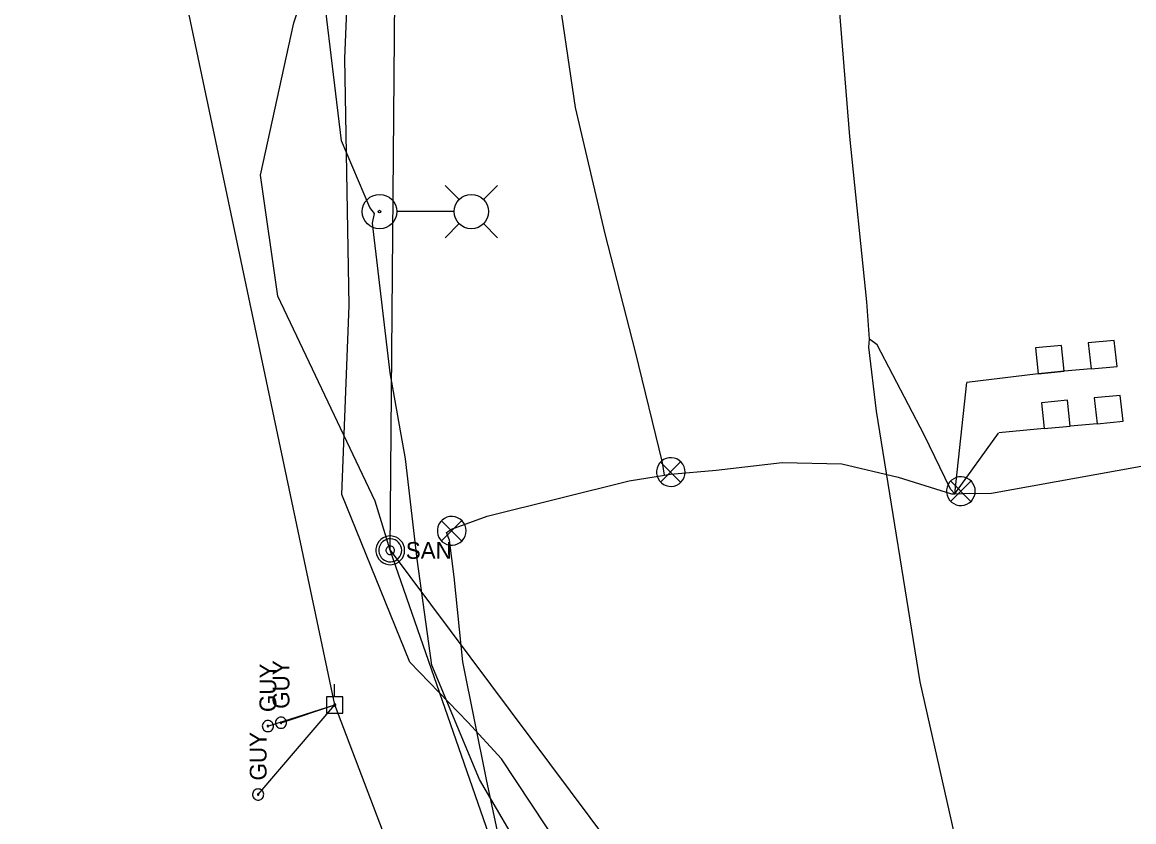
# Model space of a CAD drawing. Extents: x 600849 to 606371, y 330010 to 403088.
# Drawn here: x 601775.1 to 602030.6, y 355126.7 to 355310.5 of the extents above; entities that cross this region are included whole.
import ezdxf

# ---------------------------------------------------------------- set-up
doc = ezdxf.new("R2010")
doc.units = 0
for name, color, linetype in [('E_FTMS', 7, 'Continuous'), ('E_FTMS_Conduit', 7, 'Continuous'), ('E_FTMS_Loop', 7, 'Continuous'), ('E_LTG', 7, 'Continuous'), ('E_LTG_CID', 7, 'Continuous'), ('E_UTL_EGuyWire', 7, 'Continuous'), ('E_UTL_EPowerPole', 7, 'Continuous'), ('E_UTL_FO_UG_QWEST', 7, 'Continuous'), ('E_UTL_G_UG', 7, 'Continuous'), ('E_UTL_Overhead', 7, 'Continuous'), ('E_UTL_SAN', 7, 'Continuous'), ('E_UTL_SAN_UG', 7, 'Continuous')]:
    doc.layers.add(name, color=color, linetype=linetype)

msp = doc.modelspace()

# ---------------------------------------------------------------- linework, layer by layer
at = {"layer": 'E_FTMS'}
for points in [[(601927.47, 355207.08), (601927.41, 355207.7), (601927.23, 355208.31), (601926.94, 355208.86), (601926.56, 355209.36), (601926.08, 355209.77), (601925.54, 355210.08), (601924.94, 355210.29), (601924.32, 355210.38), (601923.7, 355210.35), (601923.09, 355210.2), (601922.52, 355209.94), (601922.01, 355209.57), (601921.57, 355209.12), (601921.23, 355208.59), (601921, 355208.01), (601920.88, 355207.39), (601920.88, 355206.77), (601921, 355206.15), (601921.23, 355205.57), (601921.57, 355205.04), (601922.01, 355204.59), (601922.52, 355204.22), (601923.09, 355203.96), (601923.7, 355203.81), (601924.32, 355203.78), (601924.94, 355203.87), (601925.54, 355204.08), (601926.08, 355204.39), (601926.56, 355204.8), (601926.94, 355205.3), (601927.23, 355205.85), (601927.41, 355206.45), (601927.47, 355207.08)], [(601926.43, 355209.41), (601921.82, 355204.76)], [(601921.82, 355209.37), (601926.47, 355204.71)], [(601994.15, 355202.68), (601994.09, 355203.31), (601993.91, 355203.91), (601993.62, 355204.47), (601993.24, 355204.96), (601992.76, 355205.37), (601992.22, 355205.69), (601991.63, 355205.89), (601991, 355205.98), (601990.38, 355205.95), (601989.77, 355205.8), (601989.2, 355205.54), (601988.69, 355205.18), (601988.25, 355204.72), (601987.91, 355204.2), (601987.68, 355203.61), (601987.56, 355203), (601987.56, 355202.37), (601987.68, 355201.75), (601987.91, 355201.17), (601988.25, 355200.64), (601988.69, 355200.19), (601989.2, 355199.83), (601989.77, 355199.56), (601990.38, 355199.42), (601991, 355199.39), (601991.63, 355199.48), (601992.22, 355199.68), (601992.76, 355200), (601993.24, 355200.41), (601993.62, 355200.9), (601993.91, 355201.46), (601994.09, 355202.06), (601994.15, 355202.68)], [(601993.11, 355205.02), (601988.5, 355200.36)], [(601988.5, 355204.97), (601993.15, 355200.32)], [(601877.11, 355193.56), (601877.05, 355194.18), (601876.88, 355194.79), (601876.59, 355195.34), (601876.2, 355195.84), (601875.73, 355196.25), (601875.18, 355196.56), (601874.59, 355196.77), (601873.97, 355196.86), (601873.34, 355196.83), (601872.73, 355196.68), (601872.16, 355196.42), (601871.65, 355196.05), (601871.22, 355195.6), (601870.88, 355195.07), (601870.65, 355194.49), (601870.53, 355193.87), (601870.53, 355193.25), (601870.65, 355192.63), (601870.88, 355192.05), (601871.22, 355191.52), (601871.65, 355191.07), (601872.16, 355190.7), (601872.73, 355190.44), (601873.34, 355190.29), (601873.97, 355190.26), (601874.59, 355190.35), (601875.18, 355190.56), (601875.73, 355190.87), (601876.2, 355191.28), (601876.59, 355191.78), (601876.88, 355192.33), (601877.05, 355192.94), (601877.11, 355193.56)], [(601876.08, 355195.89), (601871.47, 355191.24)], [(601871.47, 355195.85), (601876.12, 355191.19)]]:
    msp.add_lwpolyline(points, dxfattribs=at)
at = {"layer": 'E_FTMS_Conduit'}
for points in [[(601922.7, 355206.35), (601922.25, 355209.29), (601916.02, 355234.69), (601909.05, 355261.8), (601902.23, 355290.88), (601897.73, 355321.6), (601894.27, 355350.82), (601892.91, 355376.6), (601894.12, 355401.47), (601894.45, 355402.5), (601894.62, 355403.87), (601894.93, 355411.51), (601894.49, 355412.65)], [(602067.34, 354669.21), (602066.29, 354688.62), (602064.39, 354757.76), (602058.11, 354796.13), (602053.67, 354827.96), (602039.53, 354885.64), (602027.81, 354941.56), (602014.68, 354998.28), (602003.75, 355052.62), (601993.35, 355106.23), (601981.45, 355158.89), (601971.43, 355221.04), (601969.66, 355235.81), (601969.87, 355237.6), (601969.25, 355246.18), (601965.32, 355284.21), (601960.85, 355339.21)], [(601989.45, 355202.1), (601988.47, 355203.13), (601982.37, 355215.67), (601971.62, 355236.33), (601969.87, 355237.6)], [(601872.63, 355193.15), (601873.78, 355193.98), (601881.93, 355196.94), (601914.59, 355205.04), (601922.7, 355206.35), (601924.11, 355206.57), (601934.63, 355207.55), (601949.8, 355209.25), (601963.51, 355208.96), (601976.42, 355205.9), (601988.71, 355202.07), (601989.45, 355202.1), (601991.2, 355202.16), (601997.9, 355202.23), (602124.45, 355225.08), (602134.18, 355224.88), (602139.51, 355225.23), (602140.71, 355224.99)], [(601998.93, 354973.87), (601997.47, 354973.96), (601993.08, 354972.75), (601965.84, 354963.96), (601957.64, 354961.68), (601951.2, 354968.11), (601934.58, 354996.74), (601924.32, 355025.24), (601913.23, 355049.3), (601904.89, 355067.08), (601895.74, 355087.81), (601890.84, 355093.23), (601886.84, 355093.7), (601887.5, 355095.1), (601888.61, 355096.47), (601885.91, 355117.35), (601881.85, 355136.38), (601876.39, 355163.49), (601874.39, 355183), (601873.3, 355191.46), (601872.63, 355193.15)]]:
    msp.add_lwpolyline(points, dxfattribs=at)
at = {"layer": 'E_FTMS_Loop'}
for p, q in [((602008.63, 355229.67), (601992.23, 355227.7)), ((602014.6, 355230.23), (602008.63, 355229.67)), ((602020.76, 355230.8), (602014.6, 355230.23)), ((601989.45, 355202.1), (601992.23, 355227.7)), ((601989.45, 355202.1), (601999.51, 355216.02)), ((602010, 355217.06), (601999.55, 355216.09)), ((602022.14, 355218.19), (602015.98, 355217.61))]:
    msp.add_line(p, q, dxfattribs=at)
for points in [[(602020.76, 355230.8), (602026.74, 355231.36), (602026.09, 355237.32), (602020.11, 355236.77), (602020.76, 355230.8)], [(602008.63, 355229.67), (602014.6, 355230.23), (602013.95, 355236.19), (602007.98, 355235.64), (602008.63, 355229.67)], [(602010, 355217.06), (602015.98, 355217.61), (602015.33, 355223.58), (602009.35, 355223.02), (602010, 355217.06)], [(602022.14, 355218.19), (602028.11, 355218.74), (602027.46, 355224.71), (602021.49, 355224.15), (602022.14, 355218.19)]]:
    msp.add_lwpolyline(points, dxfattribs=at)
at = {"layer": 'E_LTG'}
for points in [[(601875.56, 355269.72), (601872.33, 355272.94)], [(601881.1, 355269.72), (601884.33, 355272.94)], [(601874.31, 355266.94), (601861.26, 355266.94)], [(601875.56, 355264.17), (601872.33, 355260.94)], [(601881.1, 355264.17), (601884.33, 355260.94)]]:
    msp.add_lwpolyline(points, dxfattribs=at)
for centre, radius in [((601857.23, 355266.94), 3.96), ((601878.33, 355266.94), 3.96), ((601857.23, 355266.94), 0.303)]:
    msp.add_circle(centre, radius, dxfattribs=at)
at = {"layer": 'E_LTG_CID'}
msp.add_lwpolyline([(601959.26, 354934.01), (601951.43, 354957.17), (601938.38, 354998.16), (601928.03, 355025.86), (601916.52, 355061.15), (601916.26, 355069.14), (601916.71, 355070.97), (601915.66, 355071.12), (601909.89, 355085.63), (601891.14, 355117.71), (601880.23, 355136.38), (601869.26, 355162.73), (601865.89, 355187.05), (601863.16, 355210.08), (601859.71, 355229.88), (601855.63, 355264.26), (601856.07, 355266.49), (601854.99, 355267.9), (601848.52, 355283.22), (601842.75, 355330.92)], dxfattribs=at)
at = {"layer": 'E_UTL_EGuyWire'}
for p in [(601829.33, 355132.97), (601831.57, 355148.7), (601834.6, 355149.46)]:
    msp.add_line(p, (601846.94, 355153.54), dxfattribs=at)
for points in [[(601831.57, 355149.99), (601831.33, 355149.96), (601831.1, 355149.9), (601830.88, 355149.78), (601830.69, 355149.63), (601830.53, 355149.45), (601830.41, 355149.24), (601830.33, 355149.01), (601830.29, 355148.77), (601830.3, 355148.52), (601830.36, 355148.28), (601830.46, 355148.06), (601830.6, 355147.86), (601830.78, 355147.7), (601830.99, 355147.56), (601831.21, 355147.47), (601831.45, 355147.43), (601831.7, 355147.43), (601831.93, 355147.47), (601832.16, 355147.56), (601832.37, 355147.7), (601832.54, 355147.86), (601832.68, 355148.06), (601832.79, 355148.28), (601832.84, 355148.52), (601832.86, 355148.77), (601832.82, 355149.01), (601832.74, 355149.24), (601832.62, 355149.45), (601832.46, 355149.63), (601832.27, 355149.78), (601832.05, 355149.9), (601831.82, 355149.96), (601831.57, 355149.99)], [(601834.6, 355150.74), (601834.35, 355150.72), (601834.12, 355150.65), (601833.9, 355150.54), (601833.71, 355150.38), (601833.55, 355150.2), (601833.43, 355149.99), (601833.35, 355149.76), (601833.32, 355149.52), (601833.33, 355149.27), (601833.38, 355149.04), (601833.49, 355148.81), (601833.63, 355148.62), (601833.8, 355148.45), (601834.01, 355148.32), (601834.24, 355148.22), (601834.48, 355148.18), (601834.72, 355148.18), (601834.96, 355148.22), (601835.19, 355148.32), (601835.39, 355148.45), (601835.57, 355148.62), (601835.71, 355148.81), (601835.81, 355149.04), (601835.87, 355149.27), (601835.88, 355149.52), (601835.84, 355149.76), (601835.76, 355149.99), (601835.64, 355150.2), (601835.48, 355150.38), (601835.29, 355150.54), (601835.07, 355150.65), (601834.84, 355150.72), (601834.6, 355150.74)], [(601834.6, 355149.62), (601834.57, 355149.61), (601834.54, 355149.6), (601834.51, 355149.59), (601834.49, 355149.57), (601834.47, 355149.55), (601834.45, 355149.52), (601834.44, 355149.49), (601834.44, 355149.46), (601834.44, 355149.43), (601834.45, 355149.4), (601834.46, 355149.38), (601834.48, 355149.35), (601834.5, 355149.33), (601834.52, 355149.31), (601834.55, 355149.3), (601834.58, 355149.3), (601834.61, 355149.3), (601834.64, 355149.3), (601834.67, 355149.31), (601834.7, 355149.33), (601834.72, 355149.35), (601834.74, 355149.38), (601834.75, 355149.4), (601834.76, 355149.43), (601834.76, 355149.46), (601834.75, 355149.49), (601834.74, 355149.52), (601834.73, 355149.55), (601834.71, 355149.57), (601834.68, 355149.59), (601834.66, 355149.6), (601834.63, 355149.61), (601834.6, 355149.62)], [(601831.57, 355148.87), (601831.54, 355148.86), (601831.51, 355148.85), (601831.49, 355148.84), (601831.46, 355148.82), (601831.44, 355148.8), (601831.43, 355148.77), (601831.42, 355148.74), (601831.41, 355148.71), (601831.41, 355148.68), (601831.42, 355148.65), (601831.43, 355148.62), (601831.45, 355148.6), (601831.47, 355148.58), (601831.5, 355148.56), (601831.53, 355148.55), (601831.56, 355148.55), (601831.59, 355148.55), (601831.62, 355148.55), (601831.65, 355148.56), (601831.67, 355148.58), (601831.69, 355148.6), (601831.71, 355148.62), (601831.72, 355148.65), (601831.73, 355148.68), (601831.73, 355148.71), (601831.73, 355148.74), (601831.72, 355148.77), (601831.7, 355148.8), (601831.68, 355148.82), (601831.66, 355148.84), (601831.63, 355148.85), (601831.6, 355148.86), (601831.57, 355148.87)], [(601829.33, 355134.25), (601829.09, 355134.23), (601828.86, 355134.16), (601828.64, 355134.05), (601828.45, 355133.9), (601828.29, 355133.71), (601828.17, 355133.5), (601828.09, 355133.27), (601828.05, 355133.03), (601828.06, 355132.79), (601828.12, 355132.55), (601828.22, 355132.33), (601828.36, 355132.13), (601828.54, 355131.96), (601828.75, 355131.83), (601828.97, 355131.74), (601829.21, 355131.69), (601829.46, 355131.69), (601829.7, 355131.74), (601829.92, 355131.83), (601830.13, 355131.96), (601830.3, 355132.13), (601830.45, 355132.33), (601830.55, 355132.55), (601830.6, 355132.79), (601830.62, 355133.03), (601830.58, 355133.27), (601830.5, 355133.5), (601830.38, 355133.71), (601830.22, 355133.9), (601830.03, 355134.05), (601829.81, 355134.16), (601829.58, 355134.23), (601829.33, 355134.25)], [(601829.33, 355133.13), (601829.3, 355133.13), (601829.27, 355133.12), (601829.25, 355133.1), (601829.22, 355133.08), (601829.2, 355133.06), (601829.19, 355133.04), (601829.18, 355133.01), (601829.17, 355132.98), (601829.18, 355132.95), (601829.18, 355132.92), (601829.2, 355132.89), (601829.21, 355132.86), (601829.24, 355132.84), (601829.26, 355132.83), (601829.29, 355132.81), (601829.32, 355132.81), (601829.35, 355132.81), (601829.38, 355132.81), (601829.41, 355132.83), (601829.43, 355132.84), (601829.46, 355132.86), (601829.47, 355132.89), (601829.49, 355132.92), (601829.49, 355132.95), (601829.49, 355132.98), (601829.49, 355133.01), (601829.48, 355133.04), (601829.47, 355133.06), (601829.45, 355133.08), (601829.42, 355133.1), (601829.39, 355133.12), (601829.36, 355133.13), (601829.33, 355133.13)]]:
    msp.add_lwpolyline(points, dxfattribs=at)
at = {"layer": 'E_UTL_EPowerPole'}
for points in [[(601846.91, 355155.38), (601846.91, 355158.29)], [(601848.76, 355155.38), (601845.07, 355155.38)], [(601845.07, 355155.38), (601845.07, 355151.69)], [(601848.76, 355151.69), (601848.76, 355155.38)], [(601847.18, 355153.54), (601847.18, 355153.58), (601847.16, 355153.62), (601847.14, 355153.66), (601847.12, 355153.7), (601847.08, 355153.73), (601847.04, 355153.75), (601847, 355153.77), (601846.95, 355153.77), (601846.91, 355153.77), (601846.87, 355153.76), (601846.82, 355153.74), (601846.79, 355153.72), (601846.76, 355153.68), (601846.73, 355153.64), (601846.71, 355153.6), (601846.71, 355153.56), (601846.71, 355153.51), (601846.71, 355153.47), (601846.73, 355153.43), (601846.76, 355153.39), (601846.79, 355153.36), (601846.82, 355153.33), (601846.87, 355153.31), (601846.91, 355153.3), (601846.95, 355153.3), (601847, 355153.3), (601847.04, 355153.32), (601847.08, 355153.34), (601847.12, 355153.37), (601847.14, 355153.41), (601847.16, 355153.45), (601847.18, 355153.49), (601847.18, 355153.54)], [(601845.07, 355151.69), (601848.76, 355151.69)]]:
    msp.add_lwpolyline(points, dxfattribs=at)
at = {"layer": 'E_UTL_FO_UG_QWEST'}
msp.add_lwpolyline([(602047.81, 354651.5), (602007.05, 354768.05), (601964.2, 354880.99), (601937.01, 354962.87), (601923.77, 355016.55), (601913.59, 355043.5), (601890.61, 355100), (601859.69, 355189.09), (601856.22, 355200.41), (601833.89, 355247.47), (601829.84, 355275.28), (601837.5, 355310.36), (601844.44, 355331.45)], dxfattribs=at)
at = {"layer": 'E_UTL_G_UG'}
for points in [[(601849.27, 355302.12), (601850.99, 355344.89), (601850.21, 355393.81), (601851.15, 355473.2), (601850.21, 355490.44), (601851.95, 355547.88), (601852.67, 355583.73), (601852.25, 355585.99), (601852.56, 355586.58), (601852.19, 355591.55), (601851.91, 355592.32), (601849.25, 355596.66), (601835.45, 355610.23), (601821.29, 355626.35), (601811.64, 355637.69), (601814.09, 355668.92), (601823.14, 355722.3), (601823.37, 355723.2), (601828.74, 355757.82), (601829.7, 355765.72)], [(602052.23, 354654.43), (602046.21, 354682.16), (602037.68, 354717.38), (602030.15, 354746.97), (602022.42, 354786.27), (602009.64, 354830.27), (601999.75, 354874.85), (601991.38, 354910.69), (601987.5, 354932.4), (601978.28, 354959.98), (601972.05, 354992.29), (601967.99, 355013.71), (601962.22, 355031.26), (601954.42, 355045.52), (601927.57, 355077.82), (601916.8, 355093.88), (601909.12, 355105.16), (601885.25, 355141.16), (601877.55, 355149.63), (601864.18, 355163.4), (601848.53, 355201.95), (601850.25, 355245.36), (601849.27, 355302.12)]]:
    msp.add_lwpolyline(points, dxfattribs=at)
at = {"layer": 'E_UTL_Overhead'}
msp.add_lwpolyline([(602785.99, 352669.52), (602719.04, 352860.19), (602644.01, 353055.85), (602573, 353243.24), (602502.19, 353429.5), (602428.67, 353624.2), (602360.66, 353804.33), (602303.82, 353952.18), (602250.37, 354092.88), (602197.72, 354232.78), (602144.03, 354374.9), (602091.31, 354515.03), (602040.95, 354648.65), (601976.43, 354817.48), (601911.13, 354985.41), (601846.94, 355153.54), (601811.73, 355320.66), (601775.11, 355493.17)], dxfattribs=at)
at = {"layer": 'E_UTL_SAN'}
for points in [[(601862.99, 355189.09), (601862.93, 355189.71), (601862.76, 355190.32), (601862.47, 355190.87), (601862.08, 355191.37), (601861.61, 355191.78), (601861.06, 355192.09), (601860.47, 355192.3), (601859.85, 355192.39), (601859.22, 355192.36), (601858.61, 355192.21), (601858.04, 355191.95), (601857.53, 355191.58), (601857.1, 355191.13), (601856.76, 355190.6), (601856.53, 355190.02), (601856.41, 355189.4), (601856.41, 355188.78), (601856.53, 355188.16), (601856.76, 355187.58), (601857.1, 355187.05), (601857.53, 355186.59), (601858.04, 355186.23), (601858.61, 355185.97), (601859.22, 355185.82), (601859.85, 355185.79), (601860.47, 355185.88), (601861.06, 355186.09), (601861.61, 355186.4), (601862.08, 355186.81), (601862.47, 355187.3), (601862.76, 355187.86), (601862.93, 355188.46), (601862.99, 355189.09)], [(601862.33, 355189.09), (601862.29, 355189.59), (601862.14, 355190.07), (601861.91, 355190.52), (601861.6, 355190.91), (601861.22, 355191.24), (601860.79, 355191.49), (601860.32, 355191.65), (601859.82, 355191.73), (601859.32, 355191.7), (601858.83, 355191.58), (601858.37, 355191.38), (601857.96, 355191.08), (601857.62, 355190.72), (601857.35, 355190.3), (601857.16, 355189.83), (601857.06, 355189.34), (601857.06, 355188.84), (601857.16, 355188.34), (601857.35, 355187.88), (601857.62, 355187.46), (601857.96, 355187.09), (601858.37, 355186.8), (601858.83, 355186.59), (601859.32, 355186.48), (601859.82, 355186.45), (601860.32, 355186.52), (601860.79, 355186.69), (601861.22, 355186.94), (601861.6, 355187.27), (601861.91, 355187.66), (601862.14, 355188.11), (601862.29, 355188.59), (601862.33, 355189.09)], [(601860.68, 355189.09), (601860.67, 355189.28), (601860.61, 355189.46), (601860.53, 355189.62), (601860.41, 355189.77), (601860.27, 355189.9), (601860.1, 355189.99), (601859.93, 355190.05), (601859.74, 355190.08), (601859.55, 355190.07), (601859.37, 355190.02), (601859.2, 355189.95), (601859.04, 355189.84), (601858.91, 355189.7), (601858.81, 355189.54), (601858.74, 355189.37), (601858.71, 355189.18), (601858.71, 355188.99), (601858.74, 355188.81), (601858.81, 355188.64), (601858.91, 355188.48), (601859.04, 355188.34), (601859.2, 355188.23), (601859.37, 355188.15), (601859.55, 355188.11), (601859.74, 355188.1), (601859.93, 355188.13), (601860.1, 355188.19), (601860.27, 355188.28), (601860.41, 355188.41), (601860.53, 355188.55), (601860.61, 355188.72), (601860.67, 355188.9), (601860.68, 355189.09)]]:
    msp.add_lwpolyline(points, dxfattribs=at)
at = {"layer": 'E_UTL_SAN_UG'}
msp.add_line((601859.69, 355189.09), (601862.49, 355521.89), dxfattribs=at)
msp.add_lwpolyline([(601859.69, 355189.09), (601965.22, 355047.75)], dxfattribs=at)

# ---------------------------------------------------------------- texts
at = {"layer": 'E_UTL_EGuyWire'}
for p in [(601833.5, 355151.91), (601836.52, 355152.66), (601831.26, 355136.18)]:
    msp.add_text('GUY', height=3.85, rotation=90, dxfattribs=at).set_placement(p)
at = {"layer": 'E_UTL_SAN'}
msp.add_text('SAN', height=3.849, dxfattribs=at).set_placement((601863.26, 355187.14))

doc.saveas('drawing.dxf')
